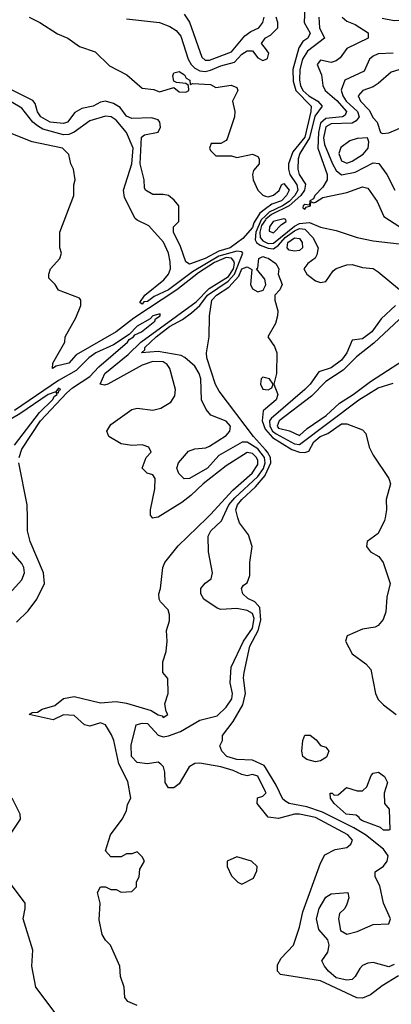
# Model space of a CAD drawing. Header units: inches. Extents: x 2348352 to 2479776, y 460422 to 613655.
# Tile 499 of 590: x 2439062 to 2440480, y 568144 to 571900. Entities that reach past the tile are written whole.
import ezdxf

# ---------------------------------------------------------------- set-up
doc = ezdxf.new("R2010")
doc.units = ezdxf.units.IN
doc.header["$MEASUREMENT"] = 0
for name, color, linetype in [('C4536', 7, 'Continuous'), ('C4537', 7, 'Continuous'), ('C4546', 7, 'Continuous'), ('C4547', 7, 'Continuous')]:
    doc.layers.add(name, color=color, linetype=linetype)

msp = doc.modelspace()

# ---------------------------------------------------------------- linework, layer by layer
at = {"layer": 'C4536', "color": 4}
for points, elevation in [([(2439050, 569601.6), (2439094.8, 569645.2), (2439127.6, 569690), (2439157.2, 569750), (2439153.6, 569790), (2439102.9, 569910), (2439092, 569950), (2439091.7, 570000)], 44), ([(2439510, 568139.3), (2439474.2, 568154.2), (2439463.7, 568170), (2439460.7, 568210), (2439447, 568250), (2439443.7, 568290), (2439409.3, 568369.3), (2439390, 568388.7), (2439377.2, 568410), (2439366, 568466), (2439369.4, 568530), (2439359, 568570), (2439370, 568592), (2439390, 568592), (2439410, 568582), (2439430, 568582), (2439450, 568572), (2439490, 568574), (2439507.3, 568592.7), (2439508.4, 568611.6), (2439518, 568630), (2439520.4, 568659.6), (2439538, 568690), (2439530, 568706), (2439510, 568726), (2439490, 568718), (2439470, 568718), (2439450, 568706), (2439410, 568706), (2439389, 568729), (2439409.3, 568790), (2439453.2, 568850), (2439470, 568882), (2439474, 568906), (2439486, 568930), (2439474.6, 568994.6), (2439441, 569061), (2439421.3, 569150), (2439412, 569172), (2439389.6, 569209.6), (2439370, 569218), (2439330, 569205.7), (2439310, 569209.7), (2439270, 569245.4), (2439230, 569247.8), (2439190, 569229.8), (2439099, 569250), (2439110, 569257.3), (2439130, 569258.8), (2439148.7, 569270), (2439195.8, 569284.2), (2439230, 569310.3), (2439270, 569317.7), (2439370, 569294), (2439430, 569299.5), (2439470, 569292.4), (2439564.4, 569264.4), (2439590, 569248.4), (2439605.2, 569245.2), (2439610, 569238), (2439628, 569250), (2439621.2, 569261.2), (2439615.3, 569290), (2439628.7, 569330), (2439627.3, 569387.3), (2439608, 569410), (2439608, 569450), (2439621.2, 569490), (2439625.2, 569530), (2439622, 569570), (2439633.2, 569606.8), (2439633.2, 569630), (2439628.9, 569648.9), (2439599, 569679), (2439594, 569690), (2439593.2, 569710), (2439599.3, 569730), (2439607.8, 569810), (2439616.3, 569830), (2439666.6, 569893.4), (2439776.9, 570000)], 36), ([(2440000, 568954), (2439970, 569014), (2439950, 569020.7), (2439930, 569016.2), (2439910, 569020.5), (2439876.4, 569036.4), (2439830, 569049.8), (2439750, 569064.4), (2439730, 569062.6), (2439708.7, 569050), (2439670, 568985.6), (2439650, 568969.7), (2439630, 568969.7), (2439616.9, 568990), (2439616.4, 569030), (2439611.1, 569050), (2439600.6, 569060.6), (2439590, 569068), (2439550, 569061.7), (2439510, 569066.2), (2439488.5, 569090), (2439486.9, 569133.1), (2439506, 569210), (2439530, 569217.1), (2439550, 569215.8), (2439590.2, 569170.2), (2439610, 569164.6), (2439630, 569167.7), (2439675.7, 569184.3), (2439750, 569227.6), (2439815.4, 569244.6), (2439850, 569277.1), (2439871.3, 569310), (2439873.6, 569330), (2439865.2, 569370), (2439869.3, 569430), (2439915.9, 569530), (2439950, 569579.5), (2439956.5, 569616.5), (2439950, 569635.1), (2439930, 569646.8), (2439890, 569654.2), (2439830, 569649.7), (2439815.1, 569655.1), (2439765.2, 569690), (2439752.7, 569710), (2439753.2, 569730), (2439769.3, 569750.7), (2439793.1, 569766.9), (2439798, 569790), (2439782.4, 569870), (2439780.7, 569930), (2439791.8, 569950), (2439832, 569988), (2439837.5, 570000)], 32), ([(2439575.1, 570000), (2439570, 569999), (2439569.2, 570000)], 36), ([(2440000, 569047.4), (2439995.3, 569055.3), (2439950, 569075.8), (2439890, 569077.4), (2439852.7, 569090), (2439833.2, 569110), (2439826, 569130), (2439835.3, 569150), (2439835.3, 569170), (2439876.6, 569223.4), (2439913.4, 569286.6), (2439923.8, 569330), (2439915.4, 569390), (2439918, 569410), (2439940.7, 569510), (2439971.6, 569570), (2439982.4, 569610), (2439977.7, 569657.7), (2439959.6, 569679.6), (2439932.1, 569692.1), (2439914, 569710), (2439908.7, 569730), (2439916.4, 569743.6), (2439930, 569752), (2439940.2, 569779.8), (2439939.6, 569830), (2439949.5, 569890), (2439935.2, 569935.2), (2439900.3, 569980.3), (2439894.9, 570000)], 28), ([(2439022, 569710), (2439070, 569764), (2439080.7, 569790), (2439078.4, 569810), (2439070, 569825.2), (2439022, 569882)], 48), ([(2439027, 568793), (2439065.2, 568850), (2439064, 568870), (2439034, 568930)], 44), ([(2440000, 568870.6), (2439968.7, 568910), (2439968.9, 568931.1), (2439990, 568938), (2440000, 568948)], 32), ([(2439220.5, 568080.5), (2439123.7, 568210), (2439109.2, 568290), (2439112, 568350), (2439076.2, 568470), (2439083.7, 568510), (2439082.7, 568530), (2439007.8, 568630)], 44)]:
    msp.add_lwpolyline(points, dxfattribs=dict(at, elevation=elevation))
at = {"layer": 'C4536', "color": 4, "elevation": 36}
msp.add_lwpolyline([(2439890, 568706), (2439854, 568690), (2439854, 568670), (2439870, 568634), (2439894, 568610), (2439910, 568602), (2439954.6, 568625.4), (2439967.3, 568652.7), (2439968, 568670), (2439946, 568690)], close=True, dxfattribs=at)
at = {"layer": 'C4537', "color": 4}
for points, elevation in [([(2439690, 571921), (2439710, 571891.3), (2439757.4, 571757.4), (2439770, 571746), (2439785.7, 571745.7), (2439870, 571777.4), (2439921.6, 571838.4), (2439944.4, 571855.6), (2439974.5, 571870), (2439989.6, 571890), (2439995, 571910)], 36), ([(2439098.8, 571910), (2439138.8, 571890), (2439206.4, 571846.4), (2439246, 571830), (2439290, 571798.8), (2439350, 571778), (2439404.4, 571724.4), (2439470.8, 571690), (2439530, 571639.1), (2439574, 571634), (2439595.3, 571624.7), (2439650, 571642), (2439670, 571624.7), (2439696.5, 571623.5), (2439708, 571630), (2439706, 571650), (2439696.4, 571656.4), (2439660.2, 571660.2), (2439650, 571666), (2439646.6, 571686.6), (2439650, 571698), (2439670, 571702.8), (2439690.6, 571690), (2439696.8, 571676.8), (2439711, 571670), (2439712.7, 571652.7), (2439723.1, 571656.9), (2439790, 571653.4), (2439810, 571642), (2439869.4, 571650.6), (2439890, 571642), (2439894, 571630), (2439874, 571590), (2439882.4, 571550), (2439881.3, 571530), (2439854, 571446), (2439850, 571439), (2439830, 571428), (2439792, 571428), (2439786, 571410), (2439790, 571402), (2439810, 571381), (2439870, 571381), (2439890, 571374.8), (2439950, 571387.3), (2439970, 571378.8), (2439976.3, 571370), (2439976.3, 571350), (2439954.6, 571325.4), (2439950.4, 571310), (2439952.4, 571290), (2439970.4, 571250), (2439990, 571230.4), (2440000, 571227.7)], 28), ([(2439470, 571903.1), (2439596, 571890), (2439635.1, 571875.1), (2439659.1, 571859.1), (2439677.3, 571837.3), (2439705.3, 571750), (2439716.1, 571730), (2439730, 571716.1), (2439750, 571705.8), (2439770, 571703.2), (2439790, 571707.5), (2439830, 571724.7), (2439881.1, 571738.9), (2439910, 571768.8), (2439930, 571782), (2439950, 571781.6), (2439970, 571754.6), (2439990, 571744.4), (2440000, 571748.5)], 32), ([(2440000, 571790), (2439985.1, 571810), (2439998, 571830), (2440000, 571831)], 32), ([(2440000, 571178.5), (2439978.1, 571161.9), (2439955.1, 571124.9), (2439950, 571107.1), (2439914, 571066), (2439865.3, 571030), (2439822.5, 571017.5), (2439770, 570989.3), (2439710, 570967.6), (2439696.5, 570976.5), (2439675.4, 571035.4), (2439649.5, 571090), (2439649.5, 571110.5), (2439668.7, 571130), (2439669, 571190), (2439652.1, 571212.1), (2439630, 571229.2), (2439610, 571234), (2439570, 571234), (2439542, 571250), (2439539, 571259), (2439537.2, 571290), (2439522.2, 571350), (2439527.1, 571452.9), (2439538.9, 571461.1), (2439590, 571471.3), (2439599.3, 571490), (2439597.2, 571510), (2439590, 571519), (2439565.6, 571525.6), (2439490, 571523.7), (2439470, 571532.7), (2439445.7, 571565.7), (2439420.7, 571580.7), (2439390, 571589.4), (2439370, 571586), (2439342, 571570), (2439298.8, 571561.2), (2439273.2, 571546.8), (2439244.7, 571510), (2439230, 571504.5), (2439179, 571510), (2439143.6, 571530), (2439130, 571549.4), (2439120.9, 571580.9), (2439112, 571592), (2439018.7, 571638.7)], 28), ([(2439837.5, 570000), (2439860.2, 570050), (2439883.3, 570076.7), (2439970, 570157.3), (2439991.6, 570188.4), (2439998.6, 570210), (2439996.4, 570230), (2439970, 570263.7), (2439930, 570288.1), (2439911.3, 570288.7), (2439822.4, 570237.6), (2439778.4, 570190), (2439710, 570149.4), (2439690, 570148.7), (2439669.7, 570169.7), (2439661.6, 570190), (2439667.8, 570210), (2439705.7, 570254.3), (2439730, 570263.8), (2439772.5, 570267.5), (2439786.6, 570273.4), (2439850, 570314), (2439863.7, 570330), (2439866.6, 570350), (2439850, 570369.3), (2439791.9, 570391.9), (2439773.4, 570413.4), (2439756.2, 570450), (2439752.8, 570530), (2439747, 570550), (2439730, 570578), (2439692.3, 570612.3), (2439678.7, 570618.7), (2439590, 570634.8), (2439527.3, 570630), (2439539.1, 570640.9), (2439539.6, 570650), (2439582.8, 570690), (2439633.7, 570730), (2439683.1, 570756.9), (2439717.9, 570782.1), (2439749.5, 570810.5), (2439779, 570850), (2439857.5, 570902.5), (2439882.1, 570930), (2439913.7, 571010), (2439910, 571015.1), (2439890, 571016.8), (2439821.7, 570998.3), (2439721.9, 570938.1), (2439630.2, 570870), (2439575.6, 570844.4), (2439550, 570825.1), (2439535.5, 570824.5), (2439530, 570815.3), (2439521.2, 570821.2), (2439539.5, 570850), (2439611.5, 570908.5), (2439629.7, 570930), (2439637.1, 570950), (2439636.4, 570976.4), (2439629.7, 571010), (2439611.3, 571051.3), (2439554.6, 571114.6), (2439510, 571135.1), (2439502.6, 571142.6), (2439462.2, 571222.2), (2439458.3, 571250), (2439490, 571350.8), (2439495, 571410), (2439469.7, 571470), (2439430, 571517.7), (2439411.6, 571530), (2439390, 571531.9), (2439330, 571514.2), (2439270, 571471.7), (2439250, 571462.3), (2439230, 571460.6), (2439150, 571483.2), (2439130, 571495), (2439111.9, 571510), (2439070, 571563.1), (2439030, 571587.4)], 32), ([(2439569.2, 570000), (2439561.2, 570010), (2439560.9, 570030), (2439577.6, 570110), (2439579.3, 570150), (2439570, 570164), (2439548, 570170), (2439529, 570190), (2439545.2, 570230), (2439564, 570250), (2439555.3, 570270), (2439530, 570278.4), (2439490, 570276.2), (2439450, 570282.7), (2439402, 570310), (2439395.3, 570330), (2439410, 570356), (2439490, 570412.7), (2439510, 570418), (2439570, 570410.4), (2439601.3, 570418.7), (2439639.1, 570440.9), (2439654, 570466), (2439656.3, 570490), (2439635.1, 570570), (2439625, 570585), (2439610, 570594.6), (2439570, 570596.5), (2439530, 570581.8), (2439399.1, 570510), (2439385.9, 570505.9), (2439369.7, 570510), (2439387.2, 570550), (2439476.7, 570623.3), (2439524.4, 570670), (2439735.4, 570824.6), (2439785.4, 570874.6), (2439858.7, 570921.3), (2439877.6, 570950), (2439882, 570970), (2439879.4, 570979.4), (2439870.4, 570990.3), (2439850, 570993.5), (2439805.6, 570974.4), (2439744.7, 570935.3), (2439662.1, 570870), (2439498.2, 570761.8), (2439430, 570709.9), (2439277.6, 570622.4), (2439250, 570589.9), (2439201.4, 570578.6), (2439188, 570570), (2439189, 570590), (2439234, 570670), (2439235.3, 570690), (2439276.5, 570763.5), (2439295.3, 570810), (2439295.3, 570830), (2439290, 570838), (2439210, 570868), (2439198, 570890), (2439174, 570914), (2439173.2, 570930), (2439179.3, 570950), (2439215.3, 570990), (2439222, 571010), (2439215.3, 571030), (2439215.3, 571090), (2439268.7, 571230), (2439268.7, 571270), (2439274, 571290), (2439268, 571330), (2439258, 571350), (2439250, 571386), (2439226, 571410), (2439110, 571434), (2438998.6, 571478.6)], 36), ([(2440000, 571152.7), (2439982.8, 571137.2), (2439962.4, 571090), (2439960.2, 571060.2), (2439965.3, 571050), (2439980, 571040), (2440000, 571032.4)], 32), ([(2440000, 571137), (2439985.1, 571114.9), (2439977.9, 571090), (2439979.9, 571070), (2439990, 571057), (2440000, 571052)], 36), ([(2440000, 570897), (2439997, 570910), (2439966, 570950), (2439970, 570954), (2439974, 570990), (2439990, 570996.4), (2440000, 570993.3)], 28), ([(2440000, 570258.9), (2439953.6, 570310), (2439823.3, 570483.3), (2439808.8, 570508.8), (2439775.8, 570610), (2439774.7, 570630), (2439785.1, 570690), (2439786.3, 570770), (2439795.8, 570830), (2439813.6, 570850), (2439860.6, 570879.4), (2439898, 570922), (2439910, 570950.2), (2439930, 570958), (2439948, 570948), (2439942.8, 570890), (2439950, 570873.4), (2439970, 570862.8), (2439991, 570869), (2440000, 570886.8)], 28), ([(2439060.4, 570230), (2439070, 570262.4), (2439141.6, 570370), (2439242.5, 570477.5), (2439263.5, 570496.5), (2439330, 570539.5), (2439363.9, 570576.1), (2439474.1, 570670), (2439479.5, 570680.5), (2439496.8, 570690), (2439501.6, 570698.4), (2439526.9, 570710), (2439578.4, 570750), (2439580.6, 570759.4), (2439598.3, 570770), (2439598.3, 570778.3), (2439570, 570770.4), (2439560.5, 570759.5), (2439510, 570731.4), (2439480, 570700), (2439419.8, 570660.2), (2439352.6, 570630), (2439325.5, 570610), (2439277.5, 570562.5), (2439210, 570524.5), (2439043.2, 570410)], 44), ([(2440000, 570534.2), (2439990, 570537), (2439983.8, 570530), (2439980.3, 570510), (2439990, 570490.7), (2440000, 570489.4)], 28), ([(2439042.4, 570277.6), (2439138, 570402), (2439188, 570450), (2439195.3, 570464.7), (2439205.1, 570470), (2439201.2, 570478.8), (2439210, 570477.3), (2439213.2, 570486.8), (2439219.5, 570490), (2439210, 570494.5), (2439199.6, 570480.4), (2439170.6, 570470), (2439063.3, 570396.7), (2438936.6, 570323.4)], 48), ([(2440000, 570416.2), (2439991.2, 570408.8), (2439987.5, 570370), (2439998.6, 570338.6), (2440000, 570337)], 28), ([(2439776.9, 570000), (2439790, 570012.7), (2439874.8, 570105.2), (2439949.6, 570170), (2439970, 570204), (2439970, 570219), (2439966, 570230), (2439950, 570246), (2439930, 570249.6), (2439850, 570198.5), (2439761.7, 570130), (2439715.2, 570084.8), (2439681.2, 570058.8), (2439590, 570002.9), (2439575.1, 570000)], 36), ([(2439091.7, 570000), (2439091.5, 570050), (2439059.7, 570210)], 44), ([(2439894.9, 570000), (2439886.8, 570030), (2439893.5, 570050), (2439909.8, 570070), (2439961.5, 570118.5), (2439998.5, 570161.5), (2440000, 570165)], 28)]:
    msp.add_lwpolyline(points, dxfattribs=dict(at, elevation=elevation))
at = {"layer": 'C4546', "color": 4}
for points, elevation in [([(2440456.1, 570000), (2440454.3, 569990), (2440430, 569940.7), (2440388.2, 569910), (2440384.9, 569890), (2440400.5, 569870), (2440431.9, 569851.9), (2440448.7, 569830), (2440474.9, 569750), (2440462.8, 569697.3), (2440458.5, 569641.5), (2440448, 569612), (2440430, 569589.3), (2440417.7, 569582.3), (2440370, 569575.1), (2440311, 569550), (2440305.5, 569530), (2440330, 569481.6), (2440383.1, 569443.1), (2440401.1, 569421.1), (2440419.3, 569330), (2440430, 569306.8), (2440450, 569286), (2440498, 569250)], 28), ([(2440490, 568295.4), (2440470, 568286.9), (2440410, 568303), (2440390, 568300.5), (2440370, 568291.6), (2440359.2, 568280.8), (2440342.4, 568250), (2440330, 568238.7), (2440310, 568235.8), (2440270, 568245.3), (2440239.5, 568270), (2440225.2, 568290), (2440215.3, 568310), (2440237.2, 568342.8), (2440242.9, 568370), (2440238, 568390), (2440202.9, 568430), (2440194, 568470), (2440204.7, 568510), (2440230, 568553), (2440250, 568564.9), (2440314, 568570), (2440318, 568550), (2440310, 568526), (2440302, 568510), (2440282, 568490), (2440278, 568470), (2440286, 568426), (2440310, 568411), (2440350, 568422), (2440410, 568448.4), (2440470, 568451.3), (2440476.2, 568470), (2440449.6, 568530), (2440435.5, 568595.5), (2440418, 568630), (2440418, 568650), (2440450, 568670.8), (2440463.7, 568690), (2440467.3, 568710), (2440450, 568736.3), (2440381.1, 568790), (2440337.2, 568817.2), (2440217.5, 568877.5), (2440158, 568898), (2440090.7, 568910.7), (2440077.5, 568917.5), (2440066.3, 568926.4), (2440040.3, 568980.3), (2440000, 569047.4)], 28), ([(2440000, 568948), (2440002, 568950), (2440000, 568954)], 32), ([(2440506.8, 568253.2), (2440445.1, 568214.9), (2440399.7, 568180.3), (2440370, 568166.9), (2440348.5, 568168.5), (2440210, 568233.3), (2440057.6, 568257.6), (2440045.1, 568270), (2440045.3, 568294.7), (2440060.1, 568319.9), (2440107, 568370), (2440130, 568438), (2440142.8, 568497.2), (2440210, 568682), (2440226, 568714), (2440266, 568734), (2440310, 568742.8), (2440325.6, 568754.4), (2440332, 568770), (2440314, 568790), (2440190, 568856.5), (2440130, 568869.6), (2440110.5, 568869.5), (2440050, 568853.2), (2440010, 568858), (2440000, 568870.6)], 32)]:
    msp.add_lwpolyline(points, dxfattribs=dict(at, elevation=elevation))
at = {"layer": 'C4546', "color": 4, "elevation": 24}
for points in [[(2440190, 569069.3), (2440158, 569078), (2440142, 569090), (2440139, 569110), (2440142.7, 569150), (2440150, 569171.3), (2440170, 569171.3), (2440193, 569153), (2440210, 569131), (2440230, 569124.7), (2440241, 569110), (2440233, 569087), (2440210, 569073.2)], [(2440470, 568808), (2440450, 568809), (2440438, 568818), (2440370, 568844.5), (2440359, 568850), (2440357.2, 568857.2), (2440345.6, 568865.6), (2440307, 568870), (2440262, 568910), (2440248, 568930), (2440246, 568950), (2440254, 568950), (2440262, 568942), (2440276.4, 568943.6), (2440308.7, 568971.3), (2440350, 568958.8), (2440370, 568958), (2440386, 568974), (2440402.5, 569017.5), (2440410, 569026), (2440431.3, 569030), (2440453.4, 569013.4), (2440464.7, 568990), (2440452, 568950), (2440454, 568910), (2440471.6, 568888.4), (2440474, 568810)]]:
    msp.add_lwpolyline(points, close=True, dxfattribs=at)
at = {"layer": 'C4547', "color": 4}
for points, elevation in [([(2440150.5, 571949.5), (2440146.8, 571890), (2440170, 571848.7), (2440160.7, 571830), (2440142.6, 571817.4), (2440126.5, 571793.5), (2440104.5, 571710), (2440105.4, 571665.4), (2440115.9, 571630), (2440173.4, 571570), (2440172.9, 571550), (2440150, 571452.6), (2440103.9, 571396.1), (2440088.1, 571350), (2440087.2, 571330), (2440092.7, 571310), (2440119.4, 571270), (2440122.8, 571250), (2440112.3, 571230), (2440090, 571207), (2440065.2, 571190), (2440014.3, 571165.7), (2440000, 571152.7)], 32), ([(2440203.5, 571910), (2440206, 571870), (2440224.4, 571830), (2440160, 571780), (2440140.7, 571750), (2440130.7, 571710), (2440129.5, 571670), (2440132.9, 571650), (2440142.6, 571630), (2440164.7, 571610), (2440199.2, 571590), (2440216.1, 571570), (2440187.4, 571532.6), (2440168.2, 571450), (2440131, 571390), (2440125, 571370), (2440123.5, 571330), (2440128.3, 571310), (2440152.5, 571272.5), (2440148.3, 571250), (2440134.3, 571230), (2440090, 571190.3), (2440023.3, 571156.7), (2440001.2, 571138.8), (2440000, 571137)], 36), ([(2440000, 571831), (2440019, 571841), (2440047, 571870), (2440047, 571890), (2440040.5, 571910)], 32), ([(2440292.7, 571910), (2440310, 571894.4), (2440342, 571882), (2440390.8, 571850), (2440391.3, 571830), (2440310.6, 571790), (2440284.7, 571755.3), (2440270, 571743.6), (2440250, 571737.4), (2440210, 571746.6), (2440197.1, 571730), (2440213, 571690), (2440218.4, 571650), (2440227.4, 571630), (2440272.4, 571592.4), (2440309.1, 571550), (2440303.4, 571536.6), (2440293.4, 571530), (2440230, 571523.8), (2440210, 571506), (2440201.5, 571470), (2440199.1, 571410), (2440235.6, 571310), (2440235, 571290), (2440219.1, 571260.9), (2440187.7, 571230), (2440183.4, 571216.6), (2440169, 571210), (2440167.3, 571192.7), (2440150, 571194.8), (2440143.1, 571190), (2440142.3, 571182.3), (2440150, 571178), (2440155.3, 571184.7), (2440171.1, 571190), (2440173.2, 571206.8), (2440182.3, 571202.3), (2440190, 571204.2), (2440218.5, 571221.5), (2440310, 571241.7), (2440370, 571262.4), (2440390, 571257.3), (2440426.2, 571206.2), (2440451, 571150), (2440512.7, 571110)], 44), ([(2440551.8, 571908.2), (2440510, 571896.9), (2440490, 571896.3), (2440445.1, 571905.1)], 44), ([(2440000, 571748.5), (2440008.1, 571751.9), (2440012.8, 571772.8), (2440000, 571790)], 32), ([(2440487.1, 571772.9), (2440430, 571769.7), (2440410, 571761.3), (2440396.4, 571750), (2440375.8, 571704.2), (2440302, 571670), (2440288.9, 571631.1), (2440294.7, 571610), (2440307.7, 571590), (2440350.2, 571550), (2440356.9, 571530), (2440345.4, 571514.6), (2440330, 571505.8), (2440250, 571502.8), (2440230, 571492.1), (2440221.2, 571450), (2440224.8, 571424.8), (2440255.2, 571350), (2440270, 571324.9), (2440290, 571308.4), (2440341.4, 571318.6), (2440410, 571354.9), (2440432.3, 571352.3), (2440463, 571310), (2440493, 571250)], 48), ([(2440541.2, 571718.8), (2440479.5, 571700.5), (2440430, 571656.9), (2440410, 571644.2), (2440371, 571630), (2440353.4, 571610), (2440361.6, 571590), (2440395.5, 571555.5), (2440410, 571526), (2440426, 571510), (2440438, 571470), (2440446.2, 571466.2), (2440470, 571468.4), (2440570, 571511.2)], 52), ([(2440000, 571227.7), (2440010, 571224.9), (2440030, 571230.4), (2440051.5, 571248.5), (2440061.2, 571270), (2440070, 571275.5), (2440090.2, 571250), (2440080.3, 571230), (2440061.3, 571210), (2440023.5, 571196.5), (2440000, 571178.5)], 28), ([(2440000, 571052), (2440010, 571047), (2440030, 571048.1), (2440110, 571112.6), (2440130, 571123.4), (2440167.3, 571127.3), (2440210, 571108.5), (2440270, 571096), (2440350, 571069), (2440410, 571056.9), (2440510, 571045)], 36), ([(2440000, 571032.4), (2440010, 571028.6), (2440030, 571026.8), (2440050, 571039.8), (2440075.3, 571070), (2440110, 571095), (2440130, 571103.7), (2440150, 571101.6), (2440180.3, 571070), (2440200.3, 571030), (2440196.2, 571003.8), (2440189, 570991), (2440161, 570970), (2440146, 570950), (2440158, 570930), (2440190, 570904.7), (2440210, 570898), (2440230, 570902), (2440258, 570942), (2440270, 570951.3), (2440310, 570964.7), (2440330, 570966), (2440370, 570954.8), (2440410, 570950.7), (2440430, 570938.8), (2440510.7, 570870.7)], 32), ([(2440000, 570993.3), (2440009.6, 570990.4), (2440039.1, 570970), (2440050.3, 570950.3), (2440048.2, 570930), (2440063.7, 570890), (2440054.4, 570870), (2440035.3, 570850), (2440034.9, 570830), (2440047.1, 570790), (2440045.8, 570770), (2440038, 570742), (2440008.5, 570690), (2440033.6, 570653.6), (2440043.1, 570630), (2440042.4, 570550), (2440031, 570510), (2440047.3, 570470), (2440040.5, 570450), (2440000, 570416.2)], 28), ([(2440000, 570886.8), (2440001.6, 570890), (2440000, 570897)], 28), ([(2440495.5, 570810), (2440441.3, 570758.7), (2440405.5, 570710), (2440370, 570682.9), (2440330, 570678), (2440310.3, 570630), (2440290, 570601), (2440250, 570572.8), (2440203.2, 570556.8), (2440170.3, 570510), (2440150.3, 570490), (2440020.9, 570379.1), (2440015.2, 570370), (2440016.4, 570350), (2440026.9, 570330), (2440040.3, 570320.3), (2440110, 570281.7), (2440130, 570279.5), (2440355.8, 570450), (2440430, 570496), (2440486.6, 570513.4)], 32), ([(2440566.5, 570810), (2440413.4, 570666.6), (2440346.4, 570613.6), (2440296.5, 570563.5), (2440230, 570520.4), (2440175.9, 570464.1), (2440052.4, 570370), (2440044.1, 570350), (2440050, 570342), (2440091.9, 570331.9), (2440130, 570314.4), (2440158.6, 570341.4), (2440231.1, 570390), (2440282.2, 570437.8), (2440333.7, 570470), (2440400, 570520), (2440570, 570629.4)], 36), ([(2440000, 570489.4), (2440010, 570488.2), (2440024, 570496), (2440029, 570510), (2440015.3, 570530), (2440000, 570534.2)], 28), ([(2440000, 570337), (2440026.3, 570306.3), (2440100.3, 570260.3), (2440129.8, 570250.2), (2440150, 570248.9), (2440165.4, 570254.6), (2440184.8, 570290), (2440208.4, 570310), (2440238.2, 570321.9), (2440290, 570358.7), (2440310, 570359.1), (2440370, 570335.8), (2440382.3, 570322.3), (2440395.8, 570270), (2440410, 570238.8), (2440470.8, 570150), (2440476.3, 570130), (2440460.4, 570070), (2440461.7, 570030), (2440456.1, 570000)], 28), ([(2440000, 570165), (2440019.6, 570210), (2440018.7, 570230), (2440008.1, 570250), (2440000, 570258.9)], 28)]:
    msp.add_lwpolyline(points, dxfattribs=dict(at, elevation=elevation))
for points, elevation in [([(2440389.1, 571449.1), (2440350, 571447), (2440322, 571438), (2440287.3, 571412.7), (2440279.6, 571390), (2440290, 571362), (2440310, 571352.9), (2440330, 571360.2), (2440372, 571388), (2440391.2, 571410), (2440394.5, 571434.5)], 52), ([(2440070, 571140.5), (2440029.6, 571130), (2440014.5, 571110), (2440013.8, 571093.8), (2440030, 571087.9), (2440060.3, 571119.7), (2440078.5, 571130), (2440077.8, 571137.8)], 44), ([(2440110, 571017.4), (2440090, 571021.3), (2440082, 571030), (2440084.6, 571050), (2440110, 571068.8), (2440130, 571065.5), (2440140.3, 571050), (2440141.6, 571030), (2440130, 571020.5)], 28)]:
    msp.add_lwpolyline(points, close=True, dxfattribs=dict(at, elevation=elevation))

doc.saveas('drawing.dxf')
